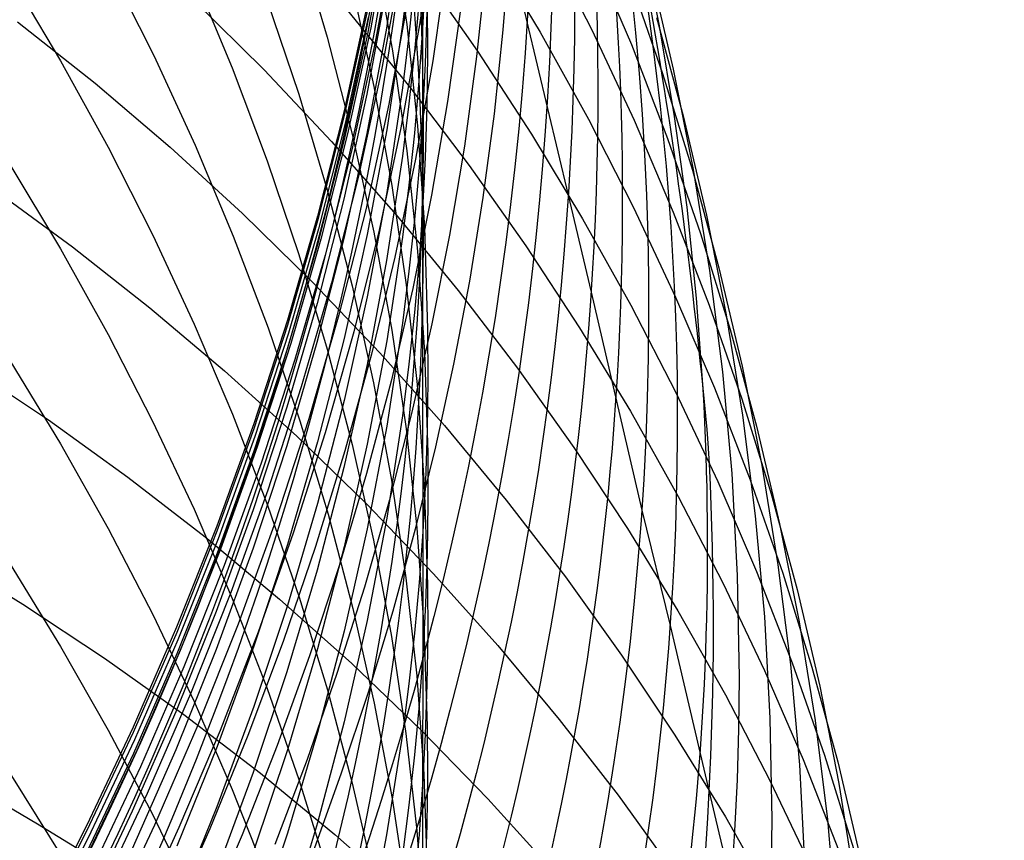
# Model space of a CAD drawing. Extents: x -383 to 1849, y -1185 to -529.
# Tile 609 of 656: x 425.16 to 429.59, y -934.54 to -930.84. Entities that reach past the tile are written whole.
import ezdxf

# ---------------------------------------------------------------- set-up
doc = ezdxf.new("R2010")
doc.units = 0
doc.layers.add('PREDEFINITO', color=7, linetype='CONTINUOUS')

msp = doc.modelspace()

# ---------------------------------------------------------------- linework, layer by layer
at = {"layer": 'PREDEFINITO'}
for p, q in [((426.8110207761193, -930.4299640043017, 580.1207662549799), (426.7235594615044, -930.9075839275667, 580.0759123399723)), ((426.8263277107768, -930.4001427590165, 571.8301792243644), (426.7387218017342, -930.8797975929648, 571.8321362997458)), ((426.8805170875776, -930.403275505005, 585.3626704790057), (426.8092907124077, -930.8803259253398, 585.2910328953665)), ((426.8367084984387, -930.4098900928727, 603.4082132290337), (426.9010255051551, -930.8640217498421, 603.240251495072)), ((427.0263754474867, -930.3998201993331, 565.2830035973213), (426.9584750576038, -930.8655481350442, 565.3206274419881)), ((426.8457106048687, -930.4712903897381, 570.2019575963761), (426.7578717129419, -930.9512777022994, 570.2133238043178)), ((427.9559718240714, -930.4660769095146, 544.6810678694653), (428.0368448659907, -930.8708392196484, 544.820100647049)), ((426.4157216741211, -930.4877803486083, 609.2232353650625), (426.5433005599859, -930.9215362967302, 609.031673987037)), ((426.9724691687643, -930.5129331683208, 592.3568913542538), (426.9721056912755, -930.8823180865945, 594.0487256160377)), ((427.2709373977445, -930.5143790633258, 533.087305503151), (427.5013788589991, -930.8986459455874, 533.2896170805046)), ((427.3630190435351, -930.5088304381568, 558.651628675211), (427.3341031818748, -930.8877533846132, 558.712317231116)), ((427.4432089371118, -930.8527572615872, 557.0283937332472), (427.3630190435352, -930.5088304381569, 558.651628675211)), ((427.5294692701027, -930.4863232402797, 535.1121575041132), (427.7336570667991, -930.8878224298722, 535.3092456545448)), ((426.7564988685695, -930.5332818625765, 605.2792499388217), (426.8368777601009, -930.9820531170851, 605.1027891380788)), ((427.7347438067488, -930.5372107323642, 537.1263971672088), (427.9122145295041, -930.9548329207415, 537.317453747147)), ((425.5622643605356, -930.6049786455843, 615.3137439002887), (425.7623743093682, -931.003699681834, 615.1070810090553)), ((426.8735085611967, -930.5976129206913, 568.5740808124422), (426.7859280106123, -931.0769554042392, 568.5944557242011)), ((427.0811526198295, -930.5830064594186, 563.6523992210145), (427.017668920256, -931.0277218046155, 563.6968735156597)), ((427.2584772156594, -930.6047282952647, 560.3391063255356), (427.2153916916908, -931.0085635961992, 560.3954910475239)), ((425.1150752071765, -930.6435594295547, 617.4210443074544), (425.3429597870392, -931.0269878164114, 617.2120561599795)), ((425.9426456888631, -930.6453027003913, 613.2076910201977), (426.1147386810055, -931.0589585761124, 613.0041927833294)), ((426.9107159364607, -930.628038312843, 588.810089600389), (426.8816405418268, -930.8654596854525, 588.7639699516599)), ((426.9638224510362, -930.6188494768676, 531.0527851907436), (427.2198568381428, -930.9847623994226, 531.2594179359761)), ((426.9838659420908, -930.6468190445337, 594.1097285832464), (426.9721056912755, -930.8823180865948, 594.0487256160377)), ((427.9957011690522, -930.6168103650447, 542.8902441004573), (428.1009216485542, -931.0656391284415, 543.0558390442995)), ((426.9356276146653, -930.6763617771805, 590.5520811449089), (426.9108056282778, -930.913215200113, 590.5009002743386)), ((427.9025842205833, -930.6537084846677, 539.124082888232), (428.0519883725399, -931.0849261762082, 539.307607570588)), ((426.6567827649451, -930.6999531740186, 607.1551931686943), (426.7534300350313, -931.1430842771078, 606.9704690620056)), ((426.8094854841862, -930.7015153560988, 583.5821602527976), (426.721624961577, -931.1774772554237, 583.5203176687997)), ((425.9429848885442, -930.75549584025, 526.7716049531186), (426.2584612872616, -931.0678985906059, 526.9773783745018)), ((426.2718183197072, -930.7519250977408, 611.1123014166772), (426.4145475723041, -931.1781771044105, 610.9135600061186)), ((426.7233517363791, -930.7762385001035, 576.7847881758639), (426.6193172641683, -931.2528246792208, 576.7650589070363)), ((426.9080277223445, -930.7441124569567, 566.9482159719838), (426.8202229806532, -931.2228007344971, 566.9775930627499)), ((426.9561871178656, -930.7494220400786, 592.3006454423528), (426.9355474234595, -930.985630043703, 592.2445425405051)), ((426.9935075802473, -930.7632215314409, 597.6944508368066), (426.9946878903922, -930.9965394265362, 597.6240046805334)), ((426.7236903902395, -930.7974370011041, 575.1354808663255), (426.6196686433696, -931.2744298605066, 575.1272285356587)), ((426.6349127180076, -930.8014393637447, 529.0157123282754), (426.9150527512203, -931.145979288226, 529.2244251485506)), ((426.9915115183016, -930.8049630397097, 595.8662673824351), (426.9840848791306, -931.0394223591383, 595.8005670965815)), ((427.1440678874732, -930.786802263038, 562.0231698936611), (427.0850648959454, -931.2105636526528, 562.0737725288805)), ((425.1491134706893, -930.85176498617, 524.5349777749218), (425.4980412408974, -931.1287605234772, 524.7347566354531)), ((426.7275728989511, -930.8332021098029, 573.4541081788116), (426.6238084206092, -931.3099621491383, 573.447915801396)), ((426.8816405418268, -930.8654596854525, 588.7639699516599), (426.8108185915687, -931.3388345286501, 588.6722349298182)), ((426.9584750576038, -930.8655481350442, 565.3206274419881), (426.8749482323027, -931.3291031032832, 565.3579082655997)), ((426.9010255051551, -930.8640217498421, 603.240251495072), (426.9490220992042, -931.319625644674, 603.0720426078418)), ((427.6286293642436, -931.6327013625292, 553.8045289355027), (427.4432089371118, -930.8527572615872, 557.0283937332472)), ((428.0244121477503, -930.8331517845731, 541.1022246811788), (428.1446574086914, -931.2758196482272, 541.2772560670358)), ((428.0368448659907, -930.8708392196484, 544.820100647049), (428.1052323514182, -931.2775577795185, 544.9589175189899)), ((426.7235594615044, -930.9075839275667, 580.0759123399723), (426.6197586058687, -931.382356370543, 580.0316115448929)), ((426.7387218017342, -930.8797975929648, 571.8321362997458), (426.6347910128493, -931.3565825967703, 571.8342191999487)), ((426.8092907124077, -930.8803259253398, 585.2910328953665), (426.7213940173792, -931.3550284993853, 585.2200382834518)), ((426.9108056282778, -930.913215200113, 590.5009002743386), (426.8817102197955, -931.1496558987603, 590.4498825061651)), ((426.9721056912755, -930.8823180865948, 594.0487256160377), (426.9559687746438, -931.1175799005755, 593.9878600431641)), ((426.9721056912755, -930.8823180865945, 594.0487256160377), (426.972346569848, -931.6959095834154, 597.4132996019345)), ((427.3341031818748, -930.8877533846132, 558.712317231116), (427.2944000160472, -931.2658639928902, 558.7725564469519)), ((427.5013788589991, -930.8986459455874, 533.2896170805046), (427.7183684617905, -931.2897965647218, 533.4937818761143)), ((427.7336570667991, -930.8878224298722, 535.3092456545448), (427.9239213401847, -931.2953597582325, 535.5076794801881)), ((426.5433005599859, -930.9215362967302, 609.031673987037), (426.6555559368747, -931.358490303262, 608.8389979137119)), ((426.7578717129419, -930.9512777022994, 570.2133238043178), (426.6536659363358, -931.428429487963, 570.224682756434)), ((427.9122145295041, -930.9548329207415, 537.317453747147), (428.0753092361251, -931.3776050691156, 537.5093779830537)), ((425.7623743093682, -931.003699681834, 615.1070810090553), (425.9483996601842, -931.407743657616, 614.8979757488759)), ((426.8368777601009, -930.9820531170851, 605.1027891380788), (426.9011803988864, -931.4327495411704, 604.925869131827)), ((426.9355474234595, -930.985630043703, 592.2445425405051), (426.9105881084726, -931.2215010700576, 592.1885953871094)), ((426.9946878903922, -930.9965394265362, 597.6240046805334), (426.9915750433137, -931.229799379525, 597.5536518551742)), ((427.2198568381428, -930.9847623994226, 531.2594179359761), (427.4629119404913, -931.3583965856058, 531.4684558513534)), ((425.3429597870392, -931.0269878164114, 617.2120561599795), (425.5572483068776, -931.4165518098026, 617.0000511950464)), ((427.017668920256, -931.0277218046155, 563.6968735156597), (426.9398681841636, -931.4704636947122, 563.7409256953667)), ((426.9840848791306, -931.0394223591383, 595.8005670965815), (426.972303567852, -931.2737025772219, 595.7349928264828)), ((427.2153916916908, -931.0085635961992, 560.3954910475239), (427.1602564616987, -931.4111741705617, 560.4514044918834)), ((426.1147386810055, -931.0589585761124, 613.0041927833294), (426.272257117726, -931.4770897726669, 612.7988001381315)), ((426.2584612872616, -931.0678985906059, 526.9773783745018), (426.5620706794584, -931.390043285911, 527.1870098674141)), ((426.7859280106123, -931.0769554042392, 568.5944557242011), (426.6820061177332, -931.5534088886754, 568.6146856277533)), ((428.0519883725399, -931.0849261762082, 539.307607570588), (428.1865438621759, -931.5203963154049, 539.4915638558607)), ((428.1009216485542, -931.0656391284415, 543.0558390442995), (428.1905616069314, -931.5173945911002, 543.2213114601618)), ((425.4980412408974, -931.1287605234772, 524.7347566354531), (425.8358082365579, -931.4166969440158, 524.9393388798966)), ((426.9559687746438, -931.1175799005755, 593.9878600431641), (426.9354814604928, -931.352548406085, 593.9271459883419)), ((426.4145475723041, -931.1781771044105, 610.9135600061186), (426.5422061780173, -931.608045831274, 610.71343424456)), ((426.721624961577, -931.1774772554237, 583.5203176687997), (426.6174012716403, -931.6506230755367, 583.4591259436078)), ((426.7534300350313, -931.1430842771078, 606.9704690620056), (426.8342383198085, -931.5885683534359, 606.7850628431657)), ((426.8817102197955, -931.1496558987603, 590.4498825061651), (426.810849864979, -931.6210758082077, 590.3483823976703)), ((426.9150527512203, -931.145979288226, 529.2244251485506), (427.1826445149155, -931.4990487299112, 529.4361217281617)), ((426.8202229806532, -931.2228007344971, 566.9775930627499), (426.7160989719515, -931.6986228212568, 567.0066935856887)), ((426.9105881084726, -931.2215010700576, 592.1885953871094), (426.8813471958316, -931.4569790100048, 592.1328167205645)), ((427.0850648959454, -931.2105636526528, 562.0737725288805), (427.0129739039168, -931.6325718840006, 562.1238967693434)), ((426.6193172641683, -931.2528246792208, 576.7650589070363), (426.4992704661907, -931.7261372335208, 576.7457468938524)), ((426.972303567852, -931.2737025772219, 595.7349928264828), (426.9561481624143, -931.5077450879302, 595.6695613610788)), ((426.9915750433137, -931.229799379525, 597.5536518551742), (426.9841382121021, -931.4629424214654, 597.4834107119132)), ((427.2944000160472, -931.2658639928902, 558.7725564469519), (427.2440584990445, -931.6429378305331, 558.8323142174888)), ((426.6196686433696, -931.2744298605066, 575.1272285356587), (426.4996308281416, -931.7481377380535, 575.1192989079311)), ((426.6238084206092, -931.3099621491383, 573.447915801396), (426.5040041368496, -931.7833845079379, 573.4419805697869)), ((427.7183684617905, -931.2897965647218, 533.4937818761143), (427.9216723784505, -931.687392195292, 533.6995719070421)), ((427.9239213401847, -931.2953597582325, 535.5076794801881), (428.1000283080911, -931.708491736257, 535.7072406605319)), ((428.1052323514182, -931.2775577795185, 544.9589175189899), (428.160966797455, -931.6859054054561, 545.0973990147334)), ((428.1446574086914, -931.2758196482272, 541.2772560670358), (428.249574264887, -931.7218347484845, 541.4523240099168)), ((426.6347910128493, -931.3565825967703, 571.8342191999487), (426.5148360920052, -931.8300404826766, 571.8364242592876)), ((426.7213940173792, -931.3550284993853, 585.2200382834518), (426.6171313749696, -931.8269297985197, 585.1497506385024)), ((426.6555559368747, -931.358490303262, 608.8389979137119), (426.7522409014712, -931.7981913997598, 608.64540834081)), ((426.8108185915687, -931.3388345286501, 588.6722349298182), (426.7233530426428, -931.8098780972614, 588.5812414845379)), ((426.8749482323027, -931.3291031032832, 565.3579082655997), (426.7760685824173, -931.7900682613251, 565.3948145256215)), ((426.9354814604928, -931.352548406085, 593.9271459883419), (426.9106814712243, -931.587168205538, 593.8665972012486)), ((426.9490220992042, -931.319625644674, 603.0720426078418), (426.9804514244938, -931.7762451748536, 602.9037587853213)), ((427.4629119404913, -931.3583965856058, 531.4684558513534), (427.6927528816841, -931.739314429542, 531.6796592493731)), ((426.6197586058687, -931.382356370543, 580.0316115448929), (426.4999195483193, -931.8538268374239, 579.9879028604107)), ((426.5620706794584, -931.390043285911, 527.1870098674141), (426.8535811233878, -931.721506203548, 527.4002434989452)), ((428.0753092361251, -931.3776050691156, 537.5093779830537), (428.2237900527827, -931.8050758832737, 537.7019591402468)), ((425.5572483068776, -931.4165518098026, 617.0000511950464), (425.7576942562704, -931.8118177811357, 616.7852654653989)), ((425.8358082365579, -931.4166969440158, 524.9393388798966), (426.1621817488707, -931.715154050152, 525.1484581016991)), ((425.9483996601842, -931.407743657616, 614.8979757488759), (426.120094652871, -931.8166767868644, 614.686653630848)), ((426.6536659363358, -931.428429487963, 570.224682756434), (426.533397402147, -931.9022855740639, 570.2360226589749)), ((426.9011803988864, -931.4327495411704, 604.925869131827), (426.9491597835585, -931.8849183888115, 604.7486710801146)), ((427.1602564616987, -931.4111741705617, 560.4514044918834), (427.0932512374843, -931.8122882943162, 560.5068123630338)), ((425.1143884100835, -931.4941958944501, 619.1080352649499), (425.342316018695, -931.873498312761, 618.89147860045)), ((426.272257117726, -931.4770897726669, 612.7988001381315), (426.414953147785, -931.8992546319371, 612.5917314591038)), ((426.8813471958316, -931.4569790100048, 592.1328167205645), (426.8101726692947, -931.9265311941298, 592.0218158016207)), ((426.9398681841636, -931.4704636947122, 563.7409256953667), (426.8479895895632, -931.9108706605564, 563.7845225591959)), ((426.9841382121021, -931.4629424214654, 597.4834107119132), (426.972346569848, -931.6959095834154, 597.4132996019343)), ((426.9561481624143, -931.5077450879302, 595.6695613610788), (426.9356448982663, -931.7414941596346, 595.6042878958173)), ((427.1826445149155, -931.4990487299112, 529.4361217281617), (427.4374550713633, -931.8602186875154, 529.6505552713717)), ((428.1865438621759, -931.5203963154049, 539.4915638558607), (428.306011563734, -931.9596631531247, 539.6757509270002)), ((428.1905616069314, -931.5173945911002, 543.2213114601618), (428.2643813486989, -931.9716185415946, 543.3864825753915)), ((426.6820061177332, -931.5534088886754, 568.6146856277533), (426.5620444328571, -932.0265177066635, 568.6347514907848)), ((425.0382946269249, -931.603329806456, 522.7200492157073), (425.3970198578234, -931.865423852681, 522.9216601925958)), ((426.5422061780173, -931.608045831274, 610.71343424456), (426.6545462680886, -932.0410848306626, 610.512134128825)), ((426.810849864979, -931.6210758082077, 590.3483823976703), (426.7233480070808, -932.0901748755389, 590.2476730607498)), ((426.8342383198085, -931.5885683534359, 606.7850628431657), (426.8989585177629, -932.0359544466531, 606.5991652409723)), ((426.9106814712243, -931.587168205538, 593.8665972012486), (426.8816065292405, -931.8213839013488, 593.8062274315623)), ((426.6174012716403, -931.6506230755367, 583.4591259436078), (426.4971184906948, -932.120498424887, 583.3986404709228)), ((427.0129739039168, -931.6325718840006, 562.1238967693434), (426.928003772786, -932.0525136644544, 562.1735085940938)), ((427.2440584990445, -931.6429378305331, 558.8323142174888), (427.1832275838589, -932.0187504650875, 558.8915584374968)), ((427.7324341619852, -932.0696727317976, 552.2049381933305), (427.6286293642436, -931.6327013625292, 553.8045289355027)), ((426.1621817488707, -931.715154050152, 525.1484581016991), (426.4769290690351, -932.0237116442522, 525.361847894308)), ((426.7160989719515, -931.6986228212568, 567.0066935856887), (426.5959562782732, -932.1711224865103, 567.0354908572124)), ((426.972346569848, -931.6959095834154, 597.4132996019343), (426.9561807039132, -931.9286426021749, 597.3433364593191)), ((426.972346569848, -931.6959095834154, 597.4132996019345), (426.9721300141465, -932.6393309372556, 600.7454952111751)), ((427.9216723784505, -931.687392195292, 533.6995719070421), (428.1110567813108, -932.0909941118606, 533.9067591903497)), ((428.1000283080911, -931.708491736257, 535.7072406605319), (428.26174418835, -932.1267748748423, 535.9077108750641)), ((428.160966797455, -931.6859054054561, 545.0973990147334), (428.203880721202, -932.0955549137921, 545.2354256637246)), ((426.4992704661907, -931.7261372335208, 576.7457468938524), (426.363511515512, -932.1957167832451, 576.7268678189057)), ((426.4996308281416, -931.7481377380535, 575.1192989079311), (426.3638773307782, -932.218100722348, 575.1116967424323)), ((426.8535811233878, -931.721506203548, 527.4002434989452), (427.1327606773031, -932.061863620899, 527.616823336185)), ((426.9356448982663, -931.7414941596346, 595.6042878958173), (426.9108314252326, -931.9748947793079, 595.5391872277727)), ((427.6927528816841, -931.739314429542, 531.6796592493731), (427.9091447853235, -932.1270783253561, 531.8927884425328)), ((428.249574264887, -931.7218347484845, 541.4523240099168), (428.3389227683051, -932.1707384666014, 541.6272378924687)), ((426.5040041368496, -931.7833845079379, 573.4419805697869), (426.3684614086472, -932.2530127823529, 573.4363058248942)), ((426.7760685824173, -931.7900682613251, 565.3948145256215), (426.6621097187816, -932.2480267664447, 565.4313146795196)), ((426.7522409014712, -931.7981913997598, 608.64540834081), (426.8331085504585, -932.24018861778, 608.4511064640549)), ((426.9804514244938, -931.7762451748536, 602.9037587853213), (426.9950666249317, -932.2334237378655, 602.7355722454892)), ((428.2237900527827, -931.8050758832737, 537.7019591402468), (428.3574191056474, -932.2367940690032, 537.8949864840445)), ((425.7576942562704, -931.8118177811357, 616.7852654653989), (425.9440511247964, -932.2123521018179, 616.5679350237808)), ((426.120094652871, -931.8166767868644, 614.686653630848), (426.277213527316, -932.2300652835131, 614.4733401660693)), ((426.5148360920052, -931.8300404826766, 571.8364242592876), (426.379157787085, -932.2997139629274, 571.8387478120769)), ((426.6171313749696, -931.8269297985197, 585.1497506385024), (426.4968071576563, -932.2955763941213, 585.080233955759)), ((426.7233530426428, -931.8098780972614, 588.5812414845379), (426.6195454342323, -932.2781415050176, 588.4910726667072)), ((426.8816065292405, -931.8213839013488, 593.8062274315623), (426.8107826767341, -932.2883813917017, 593.6860799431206)), ((427.0932512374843, -931.8122882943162, 560.5068123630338), (427.0145557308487, -932.2116342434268, 560.5616803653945)), ((425.342316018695, -931.873498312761, 618.89147860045), (425.5566476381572, -932.2588759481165, 618.6717850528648)), ((425.3970198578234, -931.865423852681, 522.9216601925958), (425.7447547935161, -932.1387834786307, 523.1285030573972)), ((426.4999195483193, -931.8538268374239, 579.9879028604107), (426.364343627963, -932.3215408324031, 579.9448252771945)), ((426.9491597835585, -931.8849183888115, 604.7486710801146), (426.98056891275, -932.338106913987, 604.57137614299)), ((427.4374550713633, -931.8602186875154, 529.6505552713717), (427.6792514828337, -932.2290601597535, 529.8674789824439)), ((426.533397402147, -931.9022855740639, 570.2360226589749), (426.3973702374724, -932.3723857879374, 570.2473317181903)), ((426.414953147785, -931.8992546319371, 612.5917314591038), (426.5425789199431, -932.3250114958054, 612.3832051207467)), ((426.8101726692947, -931.9265311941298, 592.0218158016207), (426.7223280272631, -932.3938377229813, 591.9116416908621)), ((426.8479895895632, -931.9108706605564, 563.7845225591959), (426.7422723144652, -932.3485812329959, 563.8276309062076)), ((426.9561807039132, -931.9286426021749, 597.3433364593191), (426.9356668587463, -932.1610860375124, 597.2735375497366)), ((426.9108314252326, -931.9748947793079, 595.5391872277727), (426.8817453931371, -932.2078919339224, 595.4742741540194)), ((428.2643813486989, -931.9716185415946, 543.3864825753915), (428.3221411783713, -932.4278527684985, 543.5511736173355)), ((428.306011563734, -931.9596631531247, 539.6757509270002), (428.4101523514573, -932.4022709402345, 539.8599679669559)), ((426.5620444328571, -932.0265177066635, 568.6347514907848), (426.426344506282, -932.4958261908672, 568.6546342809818)), ((426.4769290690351, -932.0237116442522, 525.361847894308), (426.7798174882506, -932.3419495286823, 525.5792418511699)), ((427.1832275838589, -932.0187504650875, 558.8915584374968), (427.1120562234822, -932.3930774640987, 558.9502570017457)), ((426.6545462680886, -932.0410848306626, 610.512134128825), (426.7513199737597, -932.4768476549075, 610.3098696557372)), ((426.928003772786, -932.0525136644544, 562.1735085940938), (426.8303633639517, -932.470075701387, 562.2225739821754)), ((426.8989585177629, -932.0359544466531, 606.5991652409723), (426.9473415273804, -932.4847916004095, 606.4129669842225)), ((427.1327606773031, -932.061863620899, 527.616823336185), (427.3993773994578, -932.4106918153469, 527.836493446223)), ((427.9613190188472, -933.0506837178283, 549.0388879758), (427.7324341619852, -932.0696727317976, 552.2049381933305)), ((426.7233480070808, -932.0901748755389, 590.2476730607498), (426.6195061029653, -932.5565064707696, 590.1478467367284)), ((428.1110567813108, -932.0909941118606, 533.9067591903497), (428.2862878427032, -932.5001635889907, 534.1151157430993)), ((428.203880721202, -932.0955549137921, 545.2354256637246), (428.2338066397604, -932.5061791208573, 545.372877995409)), ((425.7447547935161, -932.1387834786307, 523.1285030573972), (426.081271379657, -932.4229920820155, 523.3403018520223)), ((426.4971184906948, -932.120498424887, 583.3986404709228), (426.3610806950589, -932.5866489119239, 583.3389166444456)), ((427.9091447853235, -932.1270783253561, 531.8927884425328), (428.1118527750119, -932.5212506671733, 532.1076037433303)), ((428.26174418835, -932.1267748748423, 535.9077108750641), (428.4088351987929, -932.5497656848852, 536.1088718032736)), ((426.363511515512, -932.1957167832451, 576.7268678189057), (426.2123405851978, -932.6611039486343, 576.7084373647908)), ((426.5959562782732, -932.1711224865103, 567.0354908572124), (426.4600954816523, -932.6398434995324, 567.0639581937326)), ((426.9356668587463, -932.1610860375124, 597.2735375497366), (426.910842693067, -932.3931851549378, 597.2039187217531)), ((428.3389227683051, -932.1707384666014, 541.6272378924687), (428.412462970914, -932.6220721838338, 541.8018070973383)), ((425.9440511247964, -932.2123521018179, 616.5679350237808), (426.1160724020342, -932.6177211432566, 616.3482959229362)), ((426.3638773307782, -932.218100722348, 575.1116967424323), (426.2127085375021, -932.6838589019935, 575.1044267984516)), ((426.277213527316, -932.2300652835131, 614.4733401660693), (426.4195105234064, -932.6474753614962, 614.2582608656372)), ((426.6621097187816, -932.2480267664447, 565.4313146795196), (426.5333452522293, -932.7025617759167, 565.4673771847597)), ((426.8817453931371, -932.2078919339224, 595.4742741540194), (426.8109062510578, -932.6724557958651, 595.3450699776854)), ((426.8331085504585, -932.24018861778, 608.4511064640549), (426.8979119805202, -932.6840309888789, 608.2562934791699)), ((427.0145557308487, -932.2116342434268, 560.5616803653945), (426.9243496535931, -932.6089402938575, 560.6159742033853)), ((426.9950666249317, -932.2334237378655, 602.7355722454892), (426.9959917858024, -932.4620799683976, 602.6515692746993)), ((427.6792514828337, -932.2290601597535, 529.8674789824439), (427.907800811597, -932.605144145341, 530.0866460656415)), ((428.3574191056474, -932.2367940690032, 537.8949864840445), (428.4759585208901, -932.6723083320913, 538.0882492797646)), ((425.5566476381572, -932.2588759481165, 618.6717850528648), (425.7571364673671, -932.6498995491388, 618.4491994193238)), ((426.3684614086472, -932.2530127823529, 573.4363058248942), (426.2174815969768, -932.7183905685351, 573.4308949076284)), ((426.6195454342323, -932.2781415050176, 588.4910726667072), (426.49969730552, -932.7431758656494, 588.4018115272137)), ((426.8107826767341, -932.2883813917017, 593.6860799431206), (426.7233116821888, -932.7530976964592, 593.5668135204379)), ((426.364343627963, -932.3215408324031, 579.9448252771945), (426.2133321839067, -932.7850438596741, 579.9024177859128)), ((426.379157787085, -932.2997139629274, 571.8387478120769), (426.2280568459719, -932.7651457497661, 571.8411861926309)), ((426.4968071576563, -932.2955763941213, 585.080233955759), (426.3607257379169, -932.7605148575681, 585.0115522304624)), ((426.5425789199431, -932.3250114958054, 612.3832051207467), (426.6548865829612, -932.7539187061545, 612.1734394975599)), ((425.1142966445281, -932.3771579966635, 620.7776102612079), (425.3422867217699, -932.7520601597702, 620.5536153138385)), ((426.3973702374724, -932.3723857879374, 570.2473317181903), (426.2458885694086, -932.8382699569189, 570.2585981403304)), ((426.7422723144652, -932.3485812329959, 563.8276309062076), (426.6229555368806, -932.7832339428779, 563.8702175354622)), ((426.7798174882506, -932.3419495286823, 525.5792418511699), (427.0706142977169, -932.6694475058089, 525.800373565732)), ((426.98056891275, -932.338106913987, 604.57137614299), (426.9951607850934, -932.7918623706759, 604.3941654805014)), ((424.9190234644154, -932.3982826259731, 520.9125742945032), (425.2879176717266, -932.6443545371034, 521.1148387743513)), ((426.081271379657, -932.4229920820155, 523.3403018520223), (426.4063415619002, -932.717633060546, 523.5567806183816)), ((426.7223280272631, -932.3938377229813, 591.9116416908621), (426.6181174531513, -932.8584497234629, 591.8023962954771)), ((426.910842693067, -932.3931851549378, 597.2039187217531), (426.8817458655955, -932.6248852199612, 597.1344958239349)), ((427.1120562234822, -932.3930774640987, 558.9502570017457), (427.0306933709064, -932.7656943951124, 559.0083778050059)), ((427.3993773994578, -932.4106918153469, 527.836493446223), (427.653199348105, -932.767567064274, 528.058997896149)), ((428.4101523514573, -932.4022709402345, 539.8599679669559), (428.4987270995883, -932.8477639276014, 540.0440141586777)), ((426.8303633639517, -932.470075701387, 562.2225739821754), (426.7202615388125, -932.8849447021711, 562.2710589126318)), ((426.9959917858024, -932.4620799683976, 602.6515692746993), (426.9926208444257, -932.6907047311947, 602.5676552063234)), ((428.3221411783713, -932.4278527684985, 543.5511736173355), (428.3636014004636, -932.885639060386, 543.7152058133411)), ((426.426344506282, -932.4958261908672, 568.6546342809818), (426.2752078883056, -932.96087867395, 568.6743149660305)), ((426.7513199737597, -932.4768476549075, 610.3098696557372), (426.8322794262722, -932.9148878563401, 610.1068508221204)), ((426.9473415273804, -932.4847916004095, 606.4129669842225), (426.9791382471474, -932.9346288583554, 606.2266588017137)), ((428.2862878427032, -932.5001635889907, 534.1151157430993), (428.4471317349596, -932.9144619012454, 534.324413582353)), ((426.6195061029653, -932.5565064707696, 590.1478467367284), (426.4996256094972, -933.019623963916, 590.0489956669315)), ((428.1118527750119, -932.5212506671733, 532.1076037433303), (428.3006419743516, -932.9213938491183, 532.323865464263)), ((428.4088351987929, -932.5497656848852, 536.1088718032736), (428.5410675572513, -932.977020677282, 536.3105051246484)), ((426.3610806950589, -932.5866489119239, 583.3389166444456), (426.2095919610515, -933.0486201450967, 583.280009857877)), ((425.2879176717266, -932.6443545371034, 521.1148387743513), (425.6459985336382, -932.9019924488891, 521.3227771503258)), ((426.1160724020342, -932.6177211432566, 616.3482959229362), (426.2735115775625, -933.0274912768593, 616.126584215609)), ((426.4600954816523, -932.6398434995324, 567.0639581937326), (426.3088171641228, -933.1043296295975, 567.0920689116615)), ((426.4195105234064, -932.6474753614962, 614.2582608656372), (426.5467398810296, -933.0684732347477, 614.0416412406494)), ((426.8817458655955, -932.6248852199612, 597.1344958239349), (426.8108848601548, -933.0868692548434, 596.9963012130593)), ((426.9243496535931, -932.6089402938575, 560.6159742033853), (426.8228127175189, -933.0039347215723, 560.6696595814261)), ((426.9721300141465, -932.6393309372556, 600.7454952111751), (426.9728672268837, -933.147631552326, 602.4001798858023)), ((427.907800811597, -932.605144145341, 530.0866460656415), (428.1228701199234, -932.9880416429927, 530.3078097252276)), ((428.412462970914, -932.6220721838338, 541.8018070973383), (428.4699549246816, -933.0753772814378, 541.9758410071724)), ((425.7571364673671, -932.6498995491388, 618.4491994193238), (425.9435357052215, -933.0461398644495, 618.2239664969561)), ((426.2123405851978, -932.6611039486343, 576.7084373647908), (426.046057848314, -933.1218393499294, 576.6904712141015)), ((426.2127085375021, -932.6838589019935, 575.1044267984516), (426.046424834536, -933.1449523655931, 575.0974938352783)), ((426.8109062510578, -932.6724557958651, 595.3450699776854), (426.7234286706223, -933.1347456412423, 595.216793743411)), ((426.8979119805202, -932.6840309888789, 608.2562934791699), (426.94640428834, -933.1292675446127, 608.0611705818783)), ((426.9926208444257, -932.6907047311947, 602.5676552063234), (426.9849229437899, -932.9192409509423, 602.4838515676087)), ((427.0706142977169, -932.6694475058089, 525.800373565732), (427.3490867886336, -933.0057853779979, 526.0249766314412)), ((428.4759585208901, -932.6723083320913, 538.0882492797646), (428.5791704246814, -933.1111673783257, 538.2815367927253)), ((426.2174815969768, -932.7183905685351, 573.4308949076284), (426.0513660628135, -933.1790614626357, 573.4257511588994)), ((426.5333452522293, -932.7025617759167, 565.4673771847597), (426.3900487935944, -933.1532564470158, 565.5029704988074)), ((426.4063415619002, -932.717633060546, 523.5567806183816), (426.7197372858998, -933.0222898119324, 523.7776633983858)), ((425.3422867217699, -932.7520601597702, 620.5536153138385), (425.5566811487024, -933.1329750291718, 620.3263650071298)), ((426.2280568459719, -932.7651457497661, 571.8411861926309), (426.061834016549, -933.2258785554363, 571.8437357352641)), ((426.3607257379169, -932.7605148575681, 585.0115522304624), (426.209191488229, -933.2212917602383, 584.943769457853)), ((426.49969730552, -932.7431758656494, 588.4018115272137), (426.3641101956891, -933.2045322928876, 588.3135411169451)), ((426.7233116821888, -932.7530976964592, 593.5668135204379), (426.6194953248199, -933.215089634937, 593.4485381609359)), ((426.6548865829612, -932.7539187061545, 612.1734394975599), (426.7516282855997, -933.1855346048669, 611.9626529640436)), ((427.0306933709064, -932.7656943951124, 559.0083778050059), (426.9392879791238, -933.136376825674, 559.065888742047)), ((427.653199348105, -932.767567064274, 528.058997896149), (427.8939945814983, -933.1320656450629, 528.2840807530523)), ((426.2133321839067, -932.7850438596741, 579.9024177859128), (426.0471865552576, -933.2438814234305, 579.8607193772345)), ((426.6229555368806, -932.7832339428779, 563.8702175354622), (426.4902784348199, -933.2144673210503, 563.9122492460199)), ((426.9951607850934, -932.7918623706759, 604.3941654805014), (426.9960730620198, -933.0188112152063, 604.3056483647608)), ((426.2458885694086, -932.8382699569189, 570.2585981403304), (426.0792565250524, -933.2994779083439, 570.2698101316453)), ((426.6181174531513, -932.8584497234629, 591.8023962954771), (426.4978451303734, -933.3199183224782, 591.6941815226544)), ((428.4987270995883, -932.8477639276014, 540.0440141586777), (428.5714966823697, -933.2956863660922, 540.2276886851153)), ((425.6459985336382, -932.9019924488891, 521.3227771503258), (425.9930394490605, -933.1707872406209, 521.5361058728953)), ((426.7202615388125, -932.8849447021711, 562.2710589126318), (426.5979071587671, -933.2968073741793, 562.318929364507)), ((428.3636014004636, -932.885639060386, 543.7152058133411), (428.3885223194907, -933.3445192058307, 543.8784003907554)), ((426.8322794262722, -932.9148878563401, 610.1068508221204), (426.897176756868, -933.3547589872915, 609.903287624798)), ((426.9849229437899, -932.9192409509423, 602.4838515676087), (426.9728672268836, -933.1476315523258, 602.4001798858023)), ((426.9791382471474, -932.9346288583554, 606.2266588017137), (426.9940995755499, -933.385015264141, 606.040431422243)), ((428.3006419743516, -932.9213938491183, 532.323865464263), (428.4752775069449, -933.327070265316, 532.5413339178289)), ((428.4471317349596, -932.9144619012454, 534.324413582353), (428.5933546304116, -933.3334503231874, 534.5344247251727)), ((426.2752078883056, -932.96087867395, 568.6743149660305), (426.1089361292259, -933.4212194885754, 568.6937745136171)), ((428.1228701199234, -932.9880416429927, 530.3078097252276), (428.324226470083, -933.3773236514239, 530.5307231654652)), ((428.5410675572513, -932.977020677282, 536.3105051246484), (428.658207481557, -933.4080963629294, 536.5123925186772)), ((425.9435357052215, -933.0461398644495, 618.2239664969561), (426.1155985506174, -933.4471676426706, 617.9963310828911)), ((426.2735115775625, -933.0274912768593, 616.126584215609), (426.4161221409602, -933.4412288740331, 615.9030359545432)), ((426.4996256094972, -933.019623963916, 590.0489956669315), (426.3640079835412, -933.479080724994, 589.951212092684)), ((426.8228127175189, -933.0039347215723, 560.6696595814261), (426.7101246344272, -933.3963458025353, 560.7227022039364)), ((426.7197372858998, -933.0222898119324, 523.7776633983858), (427.0212304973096, -933.3365457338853, 524.0026742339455)), ((426.9960730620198, -933.0188112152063, 604.3056483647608), (426.9926883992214, -933.245732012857, 604.2172202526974)), ((427.3490867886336, -933.0057853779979, 526.0249766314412), (427.6150022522, -933.3505429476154, 526.2527846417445)), ((426.2095919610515, -933.0486201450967, 583.280009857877), (426.0429563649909, -933.5059577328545, 583.221975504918)), ((426.5467398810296, -933.0684732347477, 614.0416412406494), (426.6586558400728, -933.4926251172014, 613.8237068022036)), ((426.8108848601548, -933.0868692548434, 596.9963012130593), (426.7233851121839, -933.5466002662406, 596.8590805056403)), ((428.0883157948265, -933.5699104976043, 547.4657004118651), (427.9613190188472, -933.0506837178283, 549.0388879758)), ((428.4699549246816, -933.0753772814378, 541.9758410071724), (428.5111586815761, -933.5301951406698, 542.1491490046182)), ((425.5566811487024, -933.1329750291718, 620.3263650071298), (425.7572307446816, -933.5194794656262, 620.0961120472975)), ((426.046057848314, -933.1218393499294, 576.6904712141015), (425.8649634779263, -933.5774636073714, 576.6729850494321)), ((426.3088171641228, -933.1043296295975, 567.0920689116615), (426.1424219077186, -933.5641246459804, 567.1197963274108)), ((426.7234286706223, -933.1347456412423, 595.216793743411), (426.6196138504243, -933.5943213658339, 595.0895638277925)), ((426.94640428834, -933.1292675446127, 608.0611705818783), (426.9783385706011, -933.575447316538, 607.8659389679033)), ((427.8939945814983, -933.1320656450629, 528.2840807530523), (428.1215311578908, -933.5037638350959, 528.5114860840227)), ((428.5791704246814, -933.1111673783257, 538.2815367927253), (428.6668169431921, -933.5529199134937, 538.4746382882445)), ((426.046424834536, -933.1449523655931, 575.0974938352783), (425.8653266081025, -933.6009212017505, 575.0909026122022)), ((426.0513660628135, -933.1790614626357, 573.4257511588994), (425.8704161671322, -933.6345690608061, 573.4208779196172)), ((425.9930394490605, -933.1707872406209, 521.5361058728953), (426.3288138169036, -933.4503297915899, 521.7545413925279)), ((426.3900487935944, -933.1532564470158, 565.5029704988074), (426.2324939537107, -933.5996939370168, 565.5380630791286)), ((426.9392879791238, -933.136376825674, 559.065888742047), (426.8379890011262, -933.5049003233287, 559.1227577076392)), ((426.9728672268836, -933.1476315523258, 602.4001798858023), (426.9564342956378, -933.3758199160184, 602.3166613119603)), ((426.9728672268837, -933.147631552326, 602.4001798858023), (426.9729047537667, -933.6992630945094, 604.0407216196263)), ((426.209191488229, -933.2212917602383, 584.943769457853), (426.0425087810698, -933.6774536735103, 584.8769496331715)), ((426.3641101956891, -933.2045322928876, 588.3135411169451), (426.2130856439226, -933.661761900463, 588.2263444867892)), ((426.4902784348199, -933.2144673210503, 563.9122492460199), (426.3444801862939, -933.6419198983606, 563.9536928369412)), ((426.6194953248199, -933.215089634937, 593.4485381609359), (426.4996353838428, -933.6739140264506, 593.331363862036)), ((426.7516282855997, -933.1855346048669, 611.9626529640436), (426.8325561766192, -933.6194175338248, 611.7510638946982)), ((426.0471865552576, -933.2438814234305, 579.8607193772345), (425.8662080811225, -933.6975990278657, 579.8197690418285)), ((426.061834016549, -933.2258785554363, 571.8437357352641), (425.8807900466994, -933.6814550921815, 571.8463927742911)), ((426.9926883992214, -933.245732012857, 604.2172202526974), (426.9849759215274, -933.4725681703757, 604.1289037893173)), ((425.1150834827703, -933.2933301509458, 622.4287319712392), (425.3430279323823, -933.6637192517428, 622.1974098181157)), ((426.0792565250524, -933.2994779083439, 570.2698101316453), (425.8977782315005, -933.7555494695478, 570.2809558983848)), ((426.5979071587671, -933.2968073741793, 562.318929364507), (426.4635090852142, -933.7053504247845, 562.3661513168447)), ((428.5714966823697, -933.2956863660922, 540.2276886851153), (428.6282219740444, -933.7455825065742, 540.4107907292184)), ((426.4978451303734, -933.3199183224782, 591.6941815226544), (426.3618152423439, -933.7777946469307, 591.5870992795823)), ((426.897176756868, -933.3547589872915, 609.903287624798), (426.9457640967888, -933.7960146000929, 609.6993900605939)), ((427.0212304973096, -933.3365457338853, 524.0026742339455), (427.3105931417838, -933.659984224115, 524.2315371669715)), ((427.6150022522, -933.3505429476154, 526.2527846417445), (427.8681279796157, -933.7033000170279, 526.483531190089)), ((428.3885223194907, -933.3445192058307, 543.8784003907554), (428.3966642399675, -933.8040349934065, 544.0405785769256)), ((428.4752775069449, -933.327070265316, 532.5413339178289), (428.6355244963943, -933.7378423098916, 532.7597694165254)), ((428.5933546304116, -933.3334503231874, 534.5344247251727), (428.7247227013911, -933.7566901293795, 534.7449211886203)), ((424.984545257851, -933.3572425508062, 519.2199291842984), (425.1723668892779, -933.4739799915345, 519.3220069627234)), ((426.7101246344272, -933.3963458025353, 560.7227022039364), (426.5864651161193, -933.7859018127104, 560.775067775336)), ((426.9564342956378, -933.3758199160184, 602.3166613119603), (426.9356505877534, -933.6037512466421, 602.233315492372)), ((426.9940995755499, -933.385015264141, 606.040431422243), (426.9951891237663, -933.6102734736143, 605.9474076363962)), ((428.324226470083, -933.3773236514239, 530.5307231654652), (428.5116369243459, -933.7725611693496, 530.7551395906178)), ((426.1089361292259, -933.4212194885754, 568.6937745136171), (425.9278307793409, -933.8763929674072, 568.7129938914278)), ((426.4161221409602, -933.4412288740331, 615.9030359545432), (426.5436575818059, -933.8585003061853, 615.6778871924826)), ((428.658207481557, -933.4080963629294, 536.5123925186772), (428.7600211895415, -933.842549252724, 536.7143156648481)), ((425.1723668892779, -933.4739799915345, 519.3220069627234), (425.5400419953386, -933.716289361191, 519.5307276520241)), ((426.1155985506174, -933.4471676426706, 617.9963310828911), (426.2730782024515, -933.8525536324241, 617.766537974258)), ((426.3640079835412, -933.479080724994, 589.951212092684), (426.2129546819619, -933.9344301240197, 589.854588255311)), ((426.3288138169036, -933.4503297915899, 521.7545413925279), (426.6530950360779, -933.7402109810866, 521.9778001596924)), ((426.9849759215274, -933.4725681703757, 604.1289037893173), (426.9729047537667, -933.6992630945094, 604.0407216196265)), ((425.7572307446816, -933.5194794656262, 620.0961120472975), (425.9436863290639, -933.9111503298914, 619.8631091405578)), ((426.0429563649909, -933.5059577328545, 583.221975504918), (425.861477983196, -933.9582072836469, 583.1648689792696)), ((426.6586558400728, -933.4926251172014, 613.8237068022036), (426.7550126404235, -933.9194972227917, 613.604683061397)), ((426.8379890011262, -933.5049003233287, 559.1227577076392), (426.7269453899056, -933.8710404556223, 559.1789525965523)), ((428.1215311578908, -933.5037638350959, 528.5114860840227), (428.335577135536, -933.8822379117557, 528.7409579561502)), ((428.5111586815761, -933.5301951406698, 542.1491490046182), (428.5358342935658, -933.9860671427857, 542.3215404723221)), ((425.8649634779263, -933.5774636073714, 576.6729850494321), (425.6693576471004, -934.0275173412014, 576.6559945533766)), ((426.1424219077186, -933.5641246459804, 567.1197963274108), (425.9612102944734, -934.0187723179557, 567.1471137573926)), ((426.7233851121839, -933.5466002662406, 596.8590805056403), (426.6195478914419, -934.0036403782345, 596.7229604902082)), ((426.9783385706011, -933.575447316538, 607.8659389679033), (426.9934679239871, -934.0221193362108, 607.6707998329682)), ((428.2620197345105, -934.3118170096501, 545.4501282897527), (428.0883157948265, -933.5699104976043, 547.4657004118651)), ((428.6668169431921, -933.5529199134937, 538.4746382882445), (428.7386602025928, -933.9971146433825, 538.6673430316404)), ((425.8653266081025, -933.6009212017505, 575.0909026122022), (425.6697142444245, -934.0513054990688, 575.0846578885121)), ((426.2324939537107, -933.5996939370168, 565.5380630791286), (426.060954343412, -934.0414574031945, 565.5726233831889)), ((426.6196138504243, -933.5943213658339, 595.0895638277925), (426.4997629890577, -934.0507428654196, 594.9634986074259)), ((426.8325561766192, -933.6194175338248, 611.7510638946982), (426.8974224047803, -934.0551258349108, 611.5388906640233)), ((426.9356505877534, -933.6037512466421, 602.233315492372), (426.910553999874, -933.8313712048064, 602.1501616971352)), ((426.9951891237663, -933.6102734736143, 605.9474076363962), (426.991976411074, -933.8354998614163, 605.8544755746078)), ((425.3430279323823, -933.6637192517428, 622.1974098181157), (425.5573757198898, -934.0400554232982, 621.9627150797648)), ((425.8704161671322, -933.6345690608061, 573.4208779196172), (425.674933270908, -934.084456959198, 573.4162785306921)), ((426.2130856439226, -933.661761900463, 588.2263444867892), (426.0469251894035, -934.1144158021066, 588.1403046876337)), ((426.3444801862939, -933.6419198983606, 563.9536928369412), (426.1857999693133, -934.0652302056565, 563.9945151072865)), ((427.3105931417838, -933.659984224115, 524.2315371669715), (427.5875971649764, -933.992188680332, 524.4639762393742)), ((425.8662080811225, -933.6975990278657, 579.8197690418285), (425.6706981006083, -934.1457421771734, 579.7796057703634)), ((425.8807900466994, -933.6814550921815, 571.8463927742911), (425.6852256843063, -934.1314180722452, 571.849153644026)), ((426.0425087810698, -933.6774536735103, 584.8769496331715), (425.860981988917, -934.1285471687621, 584.8111567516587)), ((426.4635090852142, -933.7053504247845, 562.3661513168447), (426.3172761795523, -934.1102605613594, 562.4126907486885)), ((426.4996353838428, -933.6739140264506, 593.331363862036), (426.3640336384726, -934.1291276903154, 593.2154006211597)), ((426.9729047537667, -933.6992630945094, 604.0407216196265), (426.9564554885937, -933.9257606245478, 603.9526960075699)), ((426.9729047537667, -933.6992630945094, 604.0407216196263), (426.972519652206, -934.2856316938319, 605.6689819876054)), ((427.8681279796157, -933.7033000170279, 526.483531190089), (428.1082312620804, -934.0636363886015, 526.7169498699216)), ((425.5400419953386, -933.716289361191, 519.5307276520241), (425.8969048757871, -933.970041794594, 519.7452914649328)), ((425.8977782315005, -933.7555494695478, 570.2809558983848), (425.7017578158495, -934.2060244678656, 570.2920236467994)), ((426.6530950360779, -933.7402109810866, 521.9778001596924), (426.9656565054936, -934.0400216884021, 522.2055986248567)), ((428.6282219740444, -933.7455825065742, 540.4107907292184), (428.6686638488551, -934.196996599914, 540.5931194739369)), ((428.6355244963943, -933.7378423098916, 532.7597694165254), (428.7811480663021, -934.1532723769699, 532.9789322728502)), ((426.3618152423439, -933.7777946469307, 591.5870992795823), (426.2103319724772, -934.2316298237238, 591.4812514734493)), ((426.5864651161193, -933.7859018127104, 560.775067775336), (426.4520138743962, -934.1723310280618, 560.8267220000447)), ((426.9457640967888, -933.7960146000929, 609.6993900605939), (426.9777935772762, -934.2382082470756, 609.4953681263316)), ((428.5116369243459, -933.7725611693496, 530.7551395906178), (428.6848685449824, -934.1733251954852, 530.9808122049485)), ((428.7247227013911, -933.7566901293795, 534.7449211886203), (428.8410021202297, -934.1837425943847, 534.9556749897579)), ((426.910553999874, -933.8313712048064, 602.1501616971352), (426.881182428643, -934.0586254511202, 602.067219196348)), ((426.991976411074, -933.8354998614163, 605.8544755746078), (426.9844302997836, -934.0606380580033, 605.7616590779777)), ((428.3966642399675, -933.8040349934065, 544.0405785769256), (428.3943681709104, -934.0338880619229, 544.1212306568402)), ((428.7600211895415, -933.842549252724, 536.7143156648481), (428.8462748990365, -934.2799358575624, 536.9160562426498)), ((425.9278307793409, -933.8763929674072, 568.7129938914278), (425.7321933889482, -934.3259434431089, 568.7319540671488)), ((426.2730782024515, -933.8525536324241, 617.766537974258), (426.4157278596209, -934.2618685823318, 617.5348319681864)), ((426.5436575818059, -933.8585003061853, 615.6778871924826), (426.6558713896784, -934.2788719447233, 615.4513739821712)), ((426.7269453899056, -933.8710404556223, 559.1789525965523), (426.6063060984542, -934.2345727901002, 559.2344413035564)), ((428.335577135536, -933.8822379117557, 528.7409579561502), (428.5359005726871, -934.2670641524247, 528.9722404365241)), ((425.9436863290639, -933.9111503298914, 619.8631091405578), (426.1157987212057, -934.307564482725, 619.6276089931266)), ((426.7550126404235, -933.9194972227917, 613.604683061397), (426.8355645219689, -934.3486557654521, 613.3847955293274)), ((426.9564554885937, -933.9257606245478, 603.9526960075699), (426.9356545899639, -934.1520063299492, 603.8648476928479)), ((425.861477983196, -933.9582072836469, 583.1648689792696), (425.6654608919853, -934.4049144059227, 583.1087456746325)), ((425.8969048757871, -933.970041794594, 519.7452914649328), (426.2427299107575, -934.2348337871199, 519.9654059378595)), ((426.2129546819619, -933.9344301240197, 589.854588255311), (426.0467671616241, -934.3852255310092, 589.7592163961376)), ((425.9612102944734, -934.0187723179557, 567.1471137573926), (425.7654829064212, -934.467816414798, 567.1739945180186)), ((426.6195478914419, -934.0036403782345, 596.7229604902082), (426.4996744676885, -934.4575517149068, 596.5880679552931)), ((427.5875971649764, -933.992188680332, 524.4639762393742), (427.8520145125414, -934.3327425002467, 524.6997154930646)), ((428.5358342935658, -933.9860671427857, 542.3215404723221), (428.5437418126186, -934.4425346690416, 542.4928247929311)), ((428.7386602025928, -933.9971146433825, 538.6673430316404), (428.7944623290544, -934.4433002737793, 538.8594402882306)), ((425.6693576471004, -934.0275173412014, 576.6559945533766), (425.4595405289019, -934.4715411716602, 576.6395154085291)), ((425.6697142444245, -934.0513054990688, 575.0846578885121), (425.4598881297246, -934.4956453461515, 575.0787644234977)), ((425.5573757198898, -934.0400554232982, 621.9627150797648), (425.7578779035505, -934.4219206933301, 621.7249086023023)), ((426.060954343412, -934.0414574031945, 565.5726233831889), (425.8757035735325, -934.4781300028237, 565.6066198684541)), ((426.1857999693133, -934.0652302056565, 563.9945151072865), (426.0144769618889, -934.4840367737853, 564.034682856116)), ((426.4997629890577, -934.0507428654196, 594.9634986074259), (426.3641772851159, -934.5035700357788, 594.838716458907)), ((426.881182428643, -934.0586254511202, 602.067219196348), (426.8097659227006, -934.5118194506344, 601.9020451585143)), ((426.8974224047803, -934.0551258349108, 611.5388906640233), (426.9459791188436, -934.4922178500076, 611.326351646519)), ((426.9656565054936, -934.0400216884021, 522.2055986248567), (427.2662716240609, -934.3493527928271, 522.4376532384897)), ((426.9844302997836, -934.0606380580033, 605.7616590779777), (426.9725196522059, -934.2856316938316, 605.6689819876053)), ((426.9934679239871, -934.0221193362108, 607.6707998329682), (426.9946535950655, -934.245499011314, 607.5733278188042)), ((428.1082312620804, -934.0636363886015, 526.7169498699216), (428.3350793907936, -934.4311318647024, 526.9527742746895)), ((428.3943681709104, -934.0338880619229, 544.1212306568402), (428.3877874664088, -934.2637282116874, 544.2015615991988)), ((425.674933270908, -934.084456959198, 573.4162785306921), (425.4652187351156, -934.5282687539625, 573.4119563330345)), ((426.3172761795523, -934.1102605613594, 562.4126907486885), (426.1594173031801, -934.5112244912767, 562.4585136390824)), ((425.6706981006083, -934.1457421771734, 579.7796057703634), (425.4609579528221, -934.5878563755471, 579.7402685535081)), ((425.6852256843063, -934.1314180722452, 571.849153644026), (425.4754416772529, -934.5753102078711, 571.8520146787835)), ((425.860981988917, -934.1285471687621, 584.8111567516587), (425.664915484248, -934.574118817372, 584.7464548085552)), ((426.0469251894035, -934.1144158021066, 588.1403046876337), (425.8659303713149, -934.5620451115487, 588.0555047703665)), ((426.3640336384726, -934.1291276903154, 593.2154006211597), (426.2129918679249, -934.5802874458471, 593.1007584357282)), ((426.9356545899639, -934.1520063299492, 603.8648476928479), (426.9105399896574, -934.3779462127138, 603.7771970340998)), ((428.7811480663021, -934.1532723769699, 532.9789322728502), (428.9119133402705, -934.5729228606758, 533.1985827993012)), ((426.4520138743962, -934.1723310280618, 560.8267220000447), (426.3069506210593, -934.5553617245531, 560.8776305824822)), ((428.6686638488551, -934.196996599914, 540.5931194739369), (428.6925831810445, -934.6494728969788, 540.7744741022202)), ((428.6848685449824, -934.1733251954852, 530.9808122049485), (428.8436883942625, -934.5791867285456, 531.2074942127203)), ((428.8410021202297, -934.1837425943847, 534.9556749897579), (428.9419590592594, -934.614168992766, 535.1664581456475)), ((425.7017578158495, -934.2060244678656, 570.2920236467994), (425.4914994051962, -934.6504427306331, 570.3030015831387)), ((426.2103319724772, -934.2316298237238, 591.4812514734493), (426.0436995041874, -934.6809749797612, 591.3767400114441)), ((426.2427299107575, -934.2348337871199, 519.9654059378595), (426.577291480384, -934.5102618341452, 520.1907786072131)), ((426.6063060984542, -934.2345727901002, 559.2344413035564), (426.4762200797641, -934.5952728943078, 559.2891917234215)), ((426.9777935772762, -934.2382082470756, 609.4953681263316), (426.993017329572, -934.6808934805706, 609.291431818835)), ((425.1216119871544, -934.2458950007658, 624.0603212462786), (425.3491118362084, -934.6114607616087, 623.8218206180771)), ((426.4157278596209, -934.2618685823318, 617.5348319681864), (426.5433007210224, -934.6746832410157, 617.3014578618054)), ((426.6558713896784, -934.2788719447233, 615.4513739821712), (426.7525170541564, -934.7019101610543, 615.2237323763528)), ((426.9725196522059, -934.2856316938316, 605.6689819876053), (426.9562248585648, -934.5104248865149, 605.5764677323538)), ((426.972519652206, -934.2856316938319, 605.6689819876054), (426.9723242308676, -934.915136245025, 607.2816037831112)), ((426.9946535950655, -934.245499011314, 607.5733278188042), (426.9915454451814, -934.4688326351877, 607.4759543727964)), ((428.3877874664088, -934.2637282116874, 544.2015615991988), (428.376892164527, -934.4934981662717, 544.2815490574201)), ((428.5359005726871, -934.2670641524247, 528.9722404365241), (428.7222695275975, -934.6578188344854, 529.205077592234)), ((428.8462748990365, -934.2799358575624, 536.9160562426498), (428.9167348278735, -934.7198126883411, 537.1173959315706)), ((425.7321933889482, -934.3259434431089, 568.7319540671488), (425.5223255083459, -934.7694152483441, 568.7506360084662)), ((426.1157987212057, -934.307564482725, 619.6276089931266), (426.2733187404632, -934.7082987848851, 619.38986431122)), ((425.0481782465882, -934.3498529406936, 517.5410919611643), (425.2381396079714, -934.4617820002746, 517.6447516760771)), ((426.8355645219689, -934.3486557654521, 613.3847955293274), (426.9000657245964, -934.779666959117, 613.1642697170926)), ((427.2662716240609, -934.3493527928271, 522.4376532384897), (427.55471379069, -934.6677951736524, 522.6736804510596)), ((427.8520145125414, -934.3327425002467, 524.6997154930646), (428.1036171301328, -934.6812290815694, 524.9384789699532)), ((425.6654608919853, -934.4049144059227, 583.1087456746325), (425.4552091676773, -934.8456247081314, 583.0536609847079)), ((426.0467671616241, -934.3852255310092, 589.7592163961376), (425.8657468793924, -934.8310203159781, 589.665188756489)), ((426.9105399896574, -934.3779462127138, 603.7771970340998), (426.8811496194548, -934.6035262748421, 603.6897643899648)), ((425.2381396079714, -934.4617820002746, 517.6447516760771), (425.425484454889, -934.576701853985, 517.750035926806)), ((425.7578779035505, -934.4219206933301, 621.7249086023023), (425.9442855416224, -934.8088970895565, 621.4842512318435)), ((426.4996744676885, -934.4575517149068, 596.5880679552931), (426.3640661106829, -934.9078964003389, 596.4545296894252)), ((428.3350793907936, -934.4311318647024, 526.9527742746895), (428.5484396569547, -934.8053662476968, 527.1907379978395)), ((428.5437418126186, -934.4425346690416, 542.4928247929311), (428.5413325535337, -934.6708484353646, 542.5779922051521)), ((428.7944623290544, -934.4433002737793, 538.8594402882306), (428.8339854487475, -934.891025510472, 539.0507193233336)), ((425.4595405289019, -934.4715411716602, 576.6395154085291), (425.2358122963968, -934.9090757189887, 576.6235632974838)), ((425.4598881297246, -934.4956453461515, 575.0787644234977), (425.2361486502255, -934.933480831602, 575.0732269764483)), ((425.7654829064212, -934.467816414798, 567.1739945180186), (425.5555403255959, -934.9108007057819, 567.2004119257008)), ((425.8757035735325, -934.4781300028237, 565.6066198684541), (425.6770152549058, -934.9092948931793, 565.6400209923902)), ((426.0144769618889, -934.4840367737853, 564.034682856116), (425.8307503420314, -934.8979781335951, 564.0741628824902)), ((426.3641772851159, -934.5035700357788, 594.838716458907), (426.2131579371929, -934.9523627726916, 594.7153357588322)), ((426.9459791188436, -934.4922178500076, 611.326351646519), (426.9779784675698, -934.9302519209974, 611.1136652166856)), ((426.9915454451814, -934.4688326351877, 607.4759543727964), (426.9841126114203, -934.6920638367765, 607.3787046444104)), ((428.376892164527, -934.4934981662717, 544.2815490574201), (428.3616523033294, -934.7231406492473, 544.3611706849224)), ((425.4652187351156, -934.5282687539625, 573.4119563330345), (425.24157392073, -934.9655480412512, 573.4079146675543)), ((426.1594173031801, -934.5112244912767, 562.4585136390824), (425.9901413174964, -934.9079289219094, 562.5035859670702)), ((426.577291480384, -934.5102618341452, 520.1907786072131), (426.9003639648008, -934.7959224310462, 520.4211170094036)), ((426.8097659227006, -934.5118194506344, 601.9020451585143), (426.7217042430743, -934.9628985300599, 601.7379475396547)), ((426.9562248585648, -934.5104248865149, 605.5764677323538), (426.9355724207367, -934.7349637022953, 605.4841380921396))]:
    msp.add_line(p, q, dxfattribs=at)
at = {"layer": 'PREDEFINITO', "extrusion": (-0.01680346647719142, 0.1145633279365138, -0.9932738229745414)}
msp.add_arc((-272.9783555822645, -904.2277967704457, -691.7372416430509), 14.94165851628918, 95.84327124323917, 275.2787165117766, dxfattribs=at)
at = {"layer": 'PREDEFINITO', "extrusion": (-0.01682422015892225, 0.1718108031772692, -0.9849862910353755)}
msp.add_arc((-319.5468395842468, -848.633270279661, -745.3284063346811), 14.96078830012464, 82.65114577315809, 280.0999895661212, dxfattribs=at)
at = {"layer": 'PREDEFINITO', "extrusion": (-0.01691482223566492, 0.07459487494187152, -0.997070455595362)}
msp.add_arc((-196.6236234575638, -949.0040243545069, -653.3622044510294), 14.93819540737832, 107.3243062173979, 274.6342481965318, dxfattribs=at)
at = {"layer": 'PREDEFINITO', "extrusion": (-0.01683288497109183, 0.3075132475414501, -0.951394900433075)}
msp.add_arc((-360.4745621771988, -721.5646183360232, -863.8014175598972), 14.97897654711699, 55.83898290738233, 295.2730315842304, dxfattribs=at)
at = {"layer": 'PREDEFINITO', "extrusion": (-0.01680727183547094, 0.3261209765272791, -0.9451786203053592)}
msp.add_arc((-363.4913175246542, -703.3477102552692, -879.1412527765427), 14.97443206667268, 51.68409155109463, 297.6498818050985, dxfattribs=at)
at = {"layer": 'PREDEFINITO', "extrusion": (0.03370463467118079, -0.1796916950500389, -0.9831454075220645)}
msp.add_arc((234.0916986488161, 1075.207516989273, -365.9665808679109), 14.85648793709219, 330.6299803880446, 58.37375432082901, dxfattribs=at)
at = {"layer": 'PREDEFINITO', "extrusion": (0.03840575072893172, -0.1989779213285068, -0.9792511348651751)}
msp.add_arc((228.9673835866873, 1083.646341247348, -342.1754952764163), 14.78601798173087, 335.2946483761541, 55.29157586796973, dxfattribs=at)
at = {"layer": 'PREDEFINITO', "extrusion": (0.04277473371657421, -0.2181467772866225, -0.9749781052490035)}
msp.add_arc((226.1352448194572, 1091.021672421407, -318.4229195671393), 14.70156824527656, 339.9070952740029, 52.17370790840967, dxfattribs=at)
at = {"layer": 'PREDEFINITO', "extrusion": (0.04734977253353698, -0.2372233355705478, -0.9703005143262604)}
msp.add_arc((222.8813529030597, 1098.025765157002, -294.4430258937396), 14.60553444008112, 344.5124611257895, 49.01345259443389, dxfattribs=at)
at = {"layer": 'PREDEFINITO', "extrusion": (0.05205335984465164, -0.2562620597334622, -0.9652047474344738)}
msp.add_arc((219.6282163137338, 1104.579612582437, -270.2117976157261), 14.49603111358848, 349.0891409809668, 45.76957883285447, dxfattribs=at)
at = {"layer": 'PREDEFINITO', "extrusion": (0.05652008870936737, -0.2751299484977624, -0.9597442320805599)}
msp.add_arc((217.5503290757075, 1110.338459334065, -246.0383076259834), 14.38146304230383, 353.7140084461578, 42.48812222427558, dxfattribs=at)
at = {"layer": 'PREDEFINITO', "extrusion": (-0.3229599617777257, 0.3058996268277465, -0.8956127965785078)}
msp.add_arc((402.4657294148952, -594.7096073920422, -911.9976816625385), 25.22308769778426, 208.7764720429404, 218.3948536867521, dxfattribs=at)
at = {"layer": 'PREDEFINITO', "extrusion": (0.06081430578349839, -0.2938235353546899, -0.9539231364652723)}
msp.add_arc((216.2610462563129, 1115.413407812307, -221.9014928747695), 14.21235711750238, 359.9840189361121, 36.68698722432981, dxfattribs=at)
at = {"layer": 'PREDEFINITO', "extrusion": (0.06535861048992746, -0.3124623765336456, -0.9476790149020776)}
msp.add_arc((214.4187670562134, 1120.208053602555, -197.4765683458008), 13.96083332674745, 8.130115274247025, 28.52073002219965, dxfattribs=at)
at = {"layer": 'PREDEFINITO', "extrusion": (0.01088840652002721, -0.1075360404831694, -0.9941415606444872)}
msp.add_arc((317.5018866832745, 1023.757674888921, -437.1192990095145), 14.62625390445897, 2.490352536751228, 14.32317572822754, dxfattribs=at)
at = {"layer": 'PREDEFINITO', "extrusion": (0.9729535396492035, 0.231000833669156, -0.0001566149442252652)}
msp.add_arc((-1087.340174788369, 576.7282362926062, 200.7668137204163), 85.29852133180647, 293.3699270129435, 338.5110846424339, dxfattribs=at)

doc.saveas('drawing.dxf')
